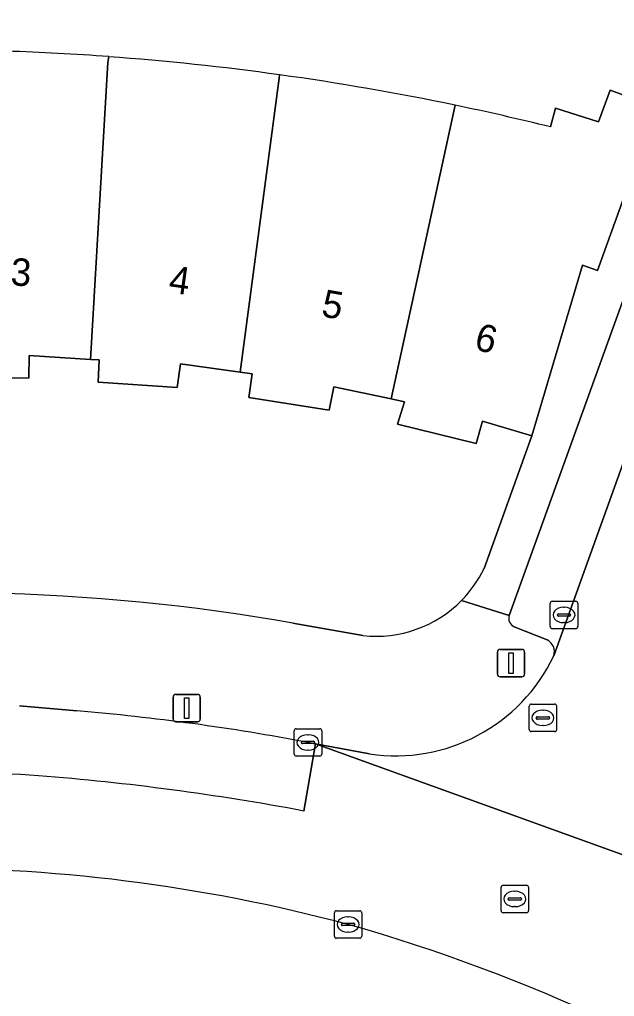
# Model space of a CAD drawing. Extents: x 162542 to 163147, y 380779 to 381521.
# Drawn here: x 162674.42 to 162696.09, y 380851.58 to 380887.19 of the extents above; entities that cross this region are included whole.
import ezdxf

# ---------------------------------------------------------------- set-up
doc = ezdxf.new("R2010")
doc.units = 0
for name, color, linetype in [('IMGEO_Erf', 7, 'Continuous'), ('IMGEO_Fietspad_gesloten', 7, 'Continuous'), ('IMGEO_Kolk', 7, 'Continuous'), ('IMGEO_Lichtmast', 7, 'Continuous'), ('IMGEO_Pand', 7, 'Continuous'), ('IMGEO_Pand_nummerreeks', 7, 'Continuous'), ('IMGEO_Parkeervlak_open', 7, 'Continuous'), ('IMGEO_Rijbaan_lokaal_open', 7, 'Continuous'), ('IMGEO_Rioolput', 7, 'Continuous'), ('IMGEO_Voetpad_open', 7, 'Continuous')]:
    doc.layers.add(name, color=color, linetype=linetype)

msp = doc.modelspace()

# ---------------------------------------------------------------- linework, layer by layer
at = {"layer": 'IMGEO_Erf'}
for points in [[(162693.768, 380883.278), (162693.951, 380883.967), (162695.507, 380883.468), (162695.932, 380884.614), (162697.624, 380884.004), (162699.719, 380890.006), (162692.801, 380892.571), (162692.773, 380892.484), (162699.368, 380890.014), (162698.317, 380887.206), (162691.209, 380889.867), (162691.411, 380890.575), (162687.952, 380891.279), (162684.585, 380891.957), (162678.737, 380893.135), (162679.227, 380895.564), (162678.782, 380895.654), (162675.825, 380907.372), (162670.166, 380905.831)], [(162691.344, 380867.183), (162693.08, 380872.013), (162691.291, 380872.555), (162691.057, 380871.736), (162688.193, 380872.443), (162688.447, 380873.261), (162687.958, 380873.364), (162685.871, 380873.806), (162685.697, 380872.957), (162682.771, 380873.415), (162682.896, 380874.274), (162682.461, 380874.335), (162680.28, 380874.639), (162680.155, 380873.78), (162677.277, 380873.977), (162677.312, 380874.786), (162677.006, 380874.805), (162674.764, 380874.941), (162674.75, 380874.121), (162671.862, 380874.138)], [(162684.38, 380865.185), (162686.927, 380864.737)]]:
    msp.add_lwpolyline(points, dxfattribs=at)
for centre, radius, start, end in [((162670.599, 380789.961), 96.141, 85.78058, 87.99975), ((162670.494, 380788.819), 97.287, 82.08325, 85.76835), ((162670.509, 380788.987), 97.119, 78.24812, 82.07849), ((162670.614, 380789.632), 96.466, 76.11215, 78.2309), ((162687.417, 380869.07), 4.357, 315.5227, 334.3283), ((162671.75, 380793.967), 72.329, 79.94333, 97.7772), ((162687.411, 380869.074), 4.364, 263.6348, 315.5498)]:
    msp.add_arc(centre, radius, start, end, dxfattribs=at)
at = {"layer": 'IMGEO_Fietspad_gesloten'}
for points in [[(162676.505, 380861.986), (162674.417, 380862.172)], [(162684.781, 380858.337), (162685.205, 380860.786)], [(162685.205, 380860.786), (162684.927, 380860.838)]]:
    msp.add_lwpolyline(points, dxfattribs=at)
for centre, radius, start, end in [((162669.658, 380780.291), 81.982, 79.26632, 85.20942), ((162671.626, 380812.709), 47.043, 85.7611, 92.1683), ((162667.98, 380768.959), 90.943, 79.35403, 85.50787)]:
    msp.add_arc(centre, radius, start, end, dxfattribs=at)
at = {"layer": 'IMGEO_Kolk'}
for p, q in [((162693.83, 380865.985), (162694.682, 380865.985)), ((162693.755, 380865.059), (162693.755, 380865.911)), ((162694.243, 380865.765), (162694.268, 380865.765)), ((162694.756, 380865.911), (162694.756, 380865.059)), ((162694.014, 380865.479), (162694.014, 380865.491)), ((162694.452, 380865.442), (162694.054, 380865.442)), ((162694.057, 380865.528), (162694.455, 380865.528)), ((162694.498, 380865.491), (162694.498, 380865.479)), ((162694.682, 380864.985), (162693.83, 380864.985)), ((162694.266, 380865.205), (162694.241, 380865.205)), ((162684.426, 380860.412), (162684.426, 380861.264)), ((162684.501, 380861.338), (162685.353, 380861.338)), ((162684.914, 380861.118), (162684.939, 380861.118)), ((162685.427, 380861.264), (162685.427, 380860.412)), ((162684.685, 380860.832), (162684.685, 380860.844)), ((162685.123, 380860.795), (162684.725, 380860.795)), ((162684.728, 380860.881), (162685.126, 380860.881)), ((162685.169, 380860.844), (162685.169, 380860.832)), ((162685.353, 380860.338), (162684.501, 380860.338)), ((162684.937, 380860.558), (162684.912, 380860.558)), ((162685.887, 380853.774), (162685.887, 380854.626)), ((162685.962, 380854.7), (162686.814, 380854.7)), ((162686.888, 380854.626), (162686.888, 380853.774)), ((162686.189, 380854.243), (162686.587, 380854.243)), ((162686.375, 380854.48), (162686.4, 380854.48)), ((162686.146, 380854.194), (162686.146, 380854.206)), ((162686.584, 380854.157), (162686.186, 380854.157)), ((162686.398, 380853.92), (162686.373, 380853.92)), ((162686.63, 380854.206), (162686.63, 380854.194)), ((162686.814, 380853.7), (162685.962, 380853.7))]:
    msp.add_line(p, q, dxfattribs=at)
for points in [[(162693.83, 380865.985), (162694.682, 380865.985)], [(162693.755, 380865.059), (162693.755, 380865.911)], [(162694.756, 380865.911), (162694.756, 380865.059)], [(162694.682, 380864.985), (162693.83, 380864.985)], [(162684.426, 380860.412), (162684.426, 380861.264)], [(162684.501, 380861.338), (162685.353, 380861.338)], [(162685.427, 380861.264), (162685.427, 380860.412)], [(162685.353, 380860.338), (162684.501, 380860.338)], [(162685.887, 380853.774), (162685.887, 380854.626)], [(162685.962, 380854.7), (162686.814, 380854.7)], [(162686.888, 380854.626), (162686.888, 380853.774)], [(162686.814, 380853.7), (162685.962, 380853.7)]]:
    msp.add_lwpolyline(points, dxfattribs=at)
for centre, radius, start, end in [((162693.832, 380865.909), 0.0765, 91.552, 178.448), ((162693.832, 380865.909), 0.0765, 91.552, 178.448), ((162694.68, 380865.909), 0.0765, 1.552, 88.448), ((162694.68, 380865.909), 0.0765, 1.552, 88.448), ((162694.054, 380865.488), 0.0403, 85.8775, 175.7526), ((162694.051, 380865.478), 0.0366, 178.938, 274.7102), ((162694.455, 380865.485), 0.043, 264.8664, 352.4533), ((162694.459, 380865.49), 0.0386, 1.7309, 96.639), ((162693.832, 380865.061), 0.0765, 181.552, 268.448), ((162693.832, 380865.061), 0.0765, 181.552, 268.448), ((162694.68, 380865.061), 0.0765, 271.552, 358.448), ((162694.68, 380865.061), 0.0765, 271.552, 358.448), ((162684.503, 380861.262), 0.0765, 91.552, 178.448), ((162684.503, 380861.262), 0.0765, 91.552, 178.448), ((162685.351, 380861.262), 0.0765, 1.552, 88.448), ((162685.351, 380861.262), 0.0765, 1.552, 88.448), ((162684.725, 380860.841), 0.0403, 85.8775, 175.7526), ((162684.722, 380860.831), 0.0366, 178.938, 274.7102), ((162685.126, 380860.838), 0.043, 264.8664, 352.4533), ((162685.13, 380860.843), 0.0386, 1.7309, 96.639), ((162684.503, 380860.414), 0.0765, 181.552, 268.448), ((162684.503, 380860.414), 0.0765, 181.552, 268.448), ((162685.351, 380860.414), 0.0765, 271.552, 358.448), ((162685.351, 380860.414), 0.0765, 271.552, 358.448), ((162685.964, 380854.624), 0.0765, 91.552, 178.448), ((162685.964, 380854.624), 0.0765, 91.552, 178.448), ((162686.812, 380854.624), 0.0765, 1.552, 88.448), ((162686.812, 380854.624), 0.0765, 1.552, 88.448), ((162686.186, 380854.203), 0.0403, 85.8775, 175.7526), ((162686.591, 380854.205), 0.0386, 1.7309, 96.639), ((162686.183, 380854.193), 0.0366, 178.938, 274.7102), ((162686.587, 380854.2), 0.043, 264.8664, 352.4533), ((162685.964, 380853.776), 0.0765, 181.552, 268.448), ((162685.964, 380853.776), 0.0765, 181.552, 268.448), ((162686.812, 380853.776), 0.0765, 271.552, 358.448), ((162686.812, 380853.776), 0.0765, 271.552, 358.448)]:
    msp.add_arc(centre, radius, start, end, dxfattribs=at)
for centre, major_axis, ratio, start_param, end_param in [((162694.242, 380865.485), (-0.387, 0.002), 0.722429, 4.712389, 7.853982), ((162694.267, 380865.485), (-0.39, 0.002), 0.717154, 1.570796, 4.712389), ((162684.913, 380860.838), (-0.387, 0.002), 0.722429, 4.712389, 7.853982), ((162684.938, 380860.838), (-0.39, 0.002), 0.717154, 1.570796, 4.712389), ((162686.374, 380854.2), (-0.387, 0.002), 0.722429, 4.712389, 7.853982), ((162686.399, 380854.2), (-0.39, 0.002), 0.717154, 1.570796, 4.712389)]:
    msp.add_ellipse(centre, major_axis=major_axis, ratio=ratio, start_param=start_param, end_param=end_param, dxfattribs=at)
at = {"layer": 'IMGEO_Lichtmast'}
for p, q in [((162691.93, 380864.228), (162692.72, 380864.228)), ((162692.72, 380864.228), (162691.93, 380864.228)), ((162691.83, 380863.328), (162691.83, 380864.128)), ((162691.83, 380864.128), (162691.83, 380863.328)), ((162692.82, 380864.128), (162692.82, 380863.328)), ((162692.82, 380863.328), (162692.82, 380864.128)), ((162692.72, 380863.228), (162691.93, 380863.228)), ((162691.93, 380863.228), (162692.72, 380863.228)), ((162680.01, 380861.691), (162680.01, 380862.491)), ((162680.01, 380862.491), (162680.01, 380861.691)), ((162680.11, 380862.591), (162680.9, 380862.591)), ((162680.9, 380862.591), (162680.11, 380862.591)), ((162681, 380862.491), (162681, 380861.691)), ((162681, 380861.691), (162681, 380862.491)), ((162680.9, 380861.591), (162680.11, 380861.591)), ((162680.11, 380861.591), (162680.9, 380861.591))]:
    msp.add_line(p, q, dxfattribs=at)
for points in [[(162692.25, 380864.103), (162692.4, 380864.103), (162692.4, 380863.353), (162692.25, 380863.353), (162692.25, 380864.103)], [(162680.43, 380862.466), (162680.58, 380862.466), (162680.58, 380861.716), (162680.43, 380861.716), (162680.43, 380862.466)]]:
    msp.add_lwpolyline(points, dxfattribs=at)
for centre, start, end in [((162691.93, 380864.128), 90, 180), ((162691.93, 380864.128), 90, 180), ((162692.72, 380864.128), 0, 90), ((162692.72, 380864.128), 360, 90), ((162691.93, 380863.328), 180, 270), ((162691.93, 380863.328), 180, 270), ((162692.72, 380863.328), 270, 0), ((162692.72, 380863.328), 270, 0), ((162680.11, 380862.491), 90, 180), ((162680.11, 380862.491), 90, 180), ((162680.9, 380862.491), 0, 90), ((162680.9, 380862.491), 360, 90), ((162680.11, 380861.691), 180, 270), ((162680.11, 380861.691), 180, 270), ((162680.9, 380861.691), 270, 0), ((162680.9, 380861.691), 270, 0)]:
    msp.add_arc(centre, 0.1, start, end, dxfattribs=at)
at = {"layer": 'IMGEO_Pand'}
for points in [[(162671.339, 380886.094), (162671.341, 380885.84), (162671.383, 380874.988), (162671.837, 380875.008), (162671.862, 380874.138), (162674.75, 380874.121), (162674.764, 380874.941), (162677.006, 380874.805), (162677.633, 380885.626), (162677.673, 380885.841)], [(162677.673, 380885.841), (162677.633, 380885.626), (162677.006, 380874.805), (162677.312, 380874.786), (162677.277, 380873.977), (162680.155, 380873.78), (162680.28, 380874.639), (162682.461, 380874.335), (162683.877, 380885.054), (162683.894, 380885.179)], [(162683.894, 380885.179), (162683.877, 380885.054), (162682.461, 380874.335), (162682.896, 380874.274), (162682.771, 380873.415), (162685.697, 380872.957), (162685.871, 380873.806), (162687.958, 380873.364), (162690.29, 380884.07)], [(162690.29, 380884.07), (162687.958, 380873.364), (162688.447, 380873.261), (162688.193, 380872.443), (162691.057, 380871.736), (162691.291, 380872.555), (162693.08, 380872.013), (162694.93, 380878.241), (162695.475, 380878.043), (162697.624, 380884.004), (162695.932, 380884.614), (162695.507, 380883.468), (162693.951, 380883.967), (162693.768, 380883.278)]]:
    msp.add_lwpolyline(points, dxfattribs=at)
for centre, radius, start, end in [((162670.599, 380789.961), 96.141, 85.78058, 87.99975), ((162670.494, 380788.819), 97.287, 82.08325, 85.76835), ((162670.509, 380788.987), 97.119, 78.24812, 82.07849), ((162670.614, 380789.632), 96.466, 76.11215, 78.2309)]:
    msp.add_arc(centre, radius, start, end, dxfattribs=at)
at = {"layer": 'IMGEO_Parkeervlak_open'}
for points in [[(162706.129, 380898.216), (162706.661, 380899.718), (162705.001, 380900.259), (162700.819, 380888.55), (162700.368, 380887.677), (162699.947, 380886.774), (162692.258, 380865.461)], [(162693.885, 380863.997), (162702.496, 380887.96), (162706.129, 380898.216)], [(162692.442, 380865.053), (162693.64, 380864.58)]]:
    msp.add_lwpolyline(points, dxfattribs=at)
for centre, radius, start, end in [((162692.572, 380865.357), 0.331, 161.7426, 246.8063), ((162693.408, 380864.139), 0.498, 343.3898, 62.1984), ((162670.733, 380795.654), 60.603, 75.02971, 90.64689), ((162669.009, 380793.063), 63.559, 55.88096, 74.13127)]:
    msp.add_arc(centre, radius, start, end, dxfattribs=at)
at = {"layer": 'IMGEO_Rijbaan_lokaal_open'}
for points in [[(162709.326, 380897.095), (162706.129, 380898.216), (162702.496, 380887.96), (162693.885, 380863.997)], [(162701.117, 380855.044), (162685.205, 380860.786), (162684.781, 380858.337)], [(162687.174, 380860.417), (162685.205, 380860.786), (162701.117, 380855.044), (162700.248, 380855.453), (162699.641, 380855.778)]]:
    msp.add_lwpolyline(points, dxfattribs=at)
for centre, radius, start, end in [((162688.113, 380866.737), 6.389, 261.549, 334.6066), ((162671.626, 380812.709), 47.043, 85.7611, 92.1683), ((162667.98, 380768.959), 90.943, 79.35403, 85.50787), ((162670.733, 380795.654), 60.603, 75.02971, 90.64689), ((162669.009, 380793.063), 63.559, 55.88096, 74.13127)]:
    msp.add_arc(centre, radius, start, end, dxfattribs=at)
at = {"layer": 'IMGEO_Rioolput'}
for p, q in [((162692.987, 380861.307), (162692.987, 380862.159)), ((162693.062, 380862.233), (162693.914, 380862.233)), ((162693.988, 380862.159), (162693.988, 380861.307)), ((162693.246, 380861.727), (162693.246, 380861.739)), ((162693.289, 380861.776), (162693.687, 380861.776)), ((162693.475, 380862.013), (162693.5, 380862.013)), ((162693.73, 380861.739), (162693.73, 380861.727)), ((162693.684, 380861.69), (162693.286, 380861.69)), ((162693.498, 380861.453), (162693.473, 380861.453)), ((162693.914, 380861.233), (162693.062, 380861.233)), ((162691.962, 380854.704), (162691.962, 380855.556)), ((162692.037, 380855.63), (162692.889, 380855.63)), ((162692.45, 380855.41), (162692.475, 380855.41)), ((162692.963, 380855.556), (162692.963, 380854.704)), ((162692.221, 380855.124), (162692.221, 380855.136)), ((162692.659, 380855.087), (162692.261, 380855.087)), ((162692.264, 380855.173), (162692.662, 380855.173)), ((162692.705, 380855.136), (162692.705, 380855.124)), ((162692.889, 380854.63), (162692.037, 380854.63)), ((162692.473, 380854.85), (162692.448, 380854.85))]:
    msp.add_line(p, q, dxfattribs=at)
for points in [[(162692.987, 380861.307), (162692.987, 380862.159)], [(162693.062, 380862.233), (162693.914, 380862.233)], [(162693.988, 380862.159), (162693.988, 380861.307)], [(162693.914, 380861.233), (162693.062, 380861.233)], [(162691.962, 380854.704), (162691.962, 380855.556)], [(162692.037, 380855.63), (162692.889, 380855.63)], [(162692.963, 380855.556), (162692.963, 380854.704)], [(162692.889, 380854.63), (162692.037, 380854.63)]]:
    msp.add_lwpolyline(points, dxfattribs=at)
for centre, radius, start, end in [((162693.064, 380862.157), 0.0765, 91.552, 178.448), ((162693.064, 380862.157), 0.0765, 91.552, 178.448), ((162693.912, 380862.157), 0.0765, 1.552, 88.448), ((162693.912, 380862.157), 0.0765, 1.552, 88.448), ((162693.286, 380861.736), 0.0403, 85.8775, 175.7526), ((162693.283, 380861.726), 0.0366, 178.938, 274.7102), ((162693.687, 380861.733), 0.043, 264.8664, 352.4533), ((162693.691, 380861.738), 0.0386, 1.7309, 96.639), ((162693.064, 380861.309), 0.0765, 181.552, 268.448), ((162693.064, 380861.309), 0.0765, 181.552, 268.448), ((162693.912, 380861.309), 0.0765, 271.552, 358.448), ((162693.912, 380861.309), 0.0765, 271.552, 358.448), ((162692.039, 380855.554), 0.0765, 91.552, 178.448), ((162692.039, 380855.554), 0.0765, 91.552, 178.448), ((162692.887, 380855.554), 0.0765, 1.552, 88.448), ((162692.887, 380855.554), 0.0765, 1.552, 88.448), ((162692.261, 380855.133), 0.0403, 85.8775, 175.7526), ((162692.258, 380855.123), 0.0366, 178.938, 274.7102), ((162692.662, 380855.13), 0.043, 264.8664, 352.4533), ((162692.666, 380855.135), 0.0386, 1.7309, 96.639), ((162692.039, 380854.706), 0.0765, 181.552, 268.448), ((162692.039, 380854.706), 0.0765, 181.552, 268.448), ((162692.887, 380854.706), 0.0765, 271.552, 358.448), ((162692.887, 380854.706), 0.0765, 271.552, 358.448)]:
    msp.add_arc(centre, radius, start, end, dxfattribs=at)
for centre, major_axis, ratio, start_param, end_param in [((162693.474, 380861.733), (-0.387, 0.002), 0.722429, 4.712389, 7.853982), ((162693.499, 380861.733), (-0.39, 0.002), 0.717154, 1.570796, 4.712389), ((162692.449, 380855.13), (-0.387, 0.002), 0.722429, 4.712389, 7.853982), ((162692.474, 380855.13), (-0.39, 0.002), 0.717154, 1.570796, 4.712389)]:
    msp.add_ellipse(centre, major_axis=major_axis, ratio=ratio, start_param=start_param, end_param=end_param, dxfattribs=at)
at = {"layer": 'IMGEO_Voetpad_open'}
for points in [[(162698.189, 380920.957), (162699.613, 380915.645), (162701.009, 380910.442), (162702.381, 380905.324), (162703.596, 380900.795), (162701.953, 380896.238), (162700.089, 380891.066), (162699.719, 380890.006), (162697.624, 380884.004), (162695.475, 380878.043), (162694.93, 380878.241), (162693.08, 380872.013), (162691.344, 380867.183)], [(162690.526, 380866.018), (162692.258, 380865.461), (162699.947, 380886.774), (162700.368, 380887.677), (162700.819, 380888.55), (162705.001, 380900.259), (162706.661, 380899.718)], [(162692.258, 380865.461), (162690.526, 380866.018)], [(162686.927, 380864.737), (162684.38, 380865.185)], [(162693.64, 380864.58), (162692.442, 380865.053)], [(162674.417, 380862.172), (162676.505, 380861.986)], [(162684.927, 380860.838), (162685.205, 380860.786), (162687.174, 380860.417)]]:
    msp.add_lwpolyline(points, dxfattribs=at)
for centre, radius, start, end in [((162687.417, 380869.07), 4.357, 315.5227, 334.3283), ((162671.75, 380793.967), 72.329, 79.94333, 97.7772), ((162687.411, 380869.074), 4.364, 263.6348, 315.5498), ((162692.572, 380865.357), 0.331, 161.7426, 246.8063), ((162693.408, 380864.139), 0.498, 343.3898, 62.1984), ((162688.113, 380866.737), 6.389, 261.549, 334.6066), ((162669.658, 380780.291), 81.982, 79.26632, 85.20942)]:
    msp.add_arc(centre, radius, start, end, dxfattribs=at)

# ---------------------------------------------------------------- texts
at = {"layer": 'IMGEO_Pand_nummerreeks'}
for s, rotation, p in [('3', 356.5189, (162674.072, 380877.507)), ('4', 352.057, (162679.818, 380877.248)), ('5', 349.9903, (162685.376, 380876.378)), ('6', 345.1852, (162690.94, 380875.182))]:
    msp.add_text(s, height=1, rotation=rotation, dxfattribs=at).set_placement(p)

doc.saveas('drawing.dxf')
